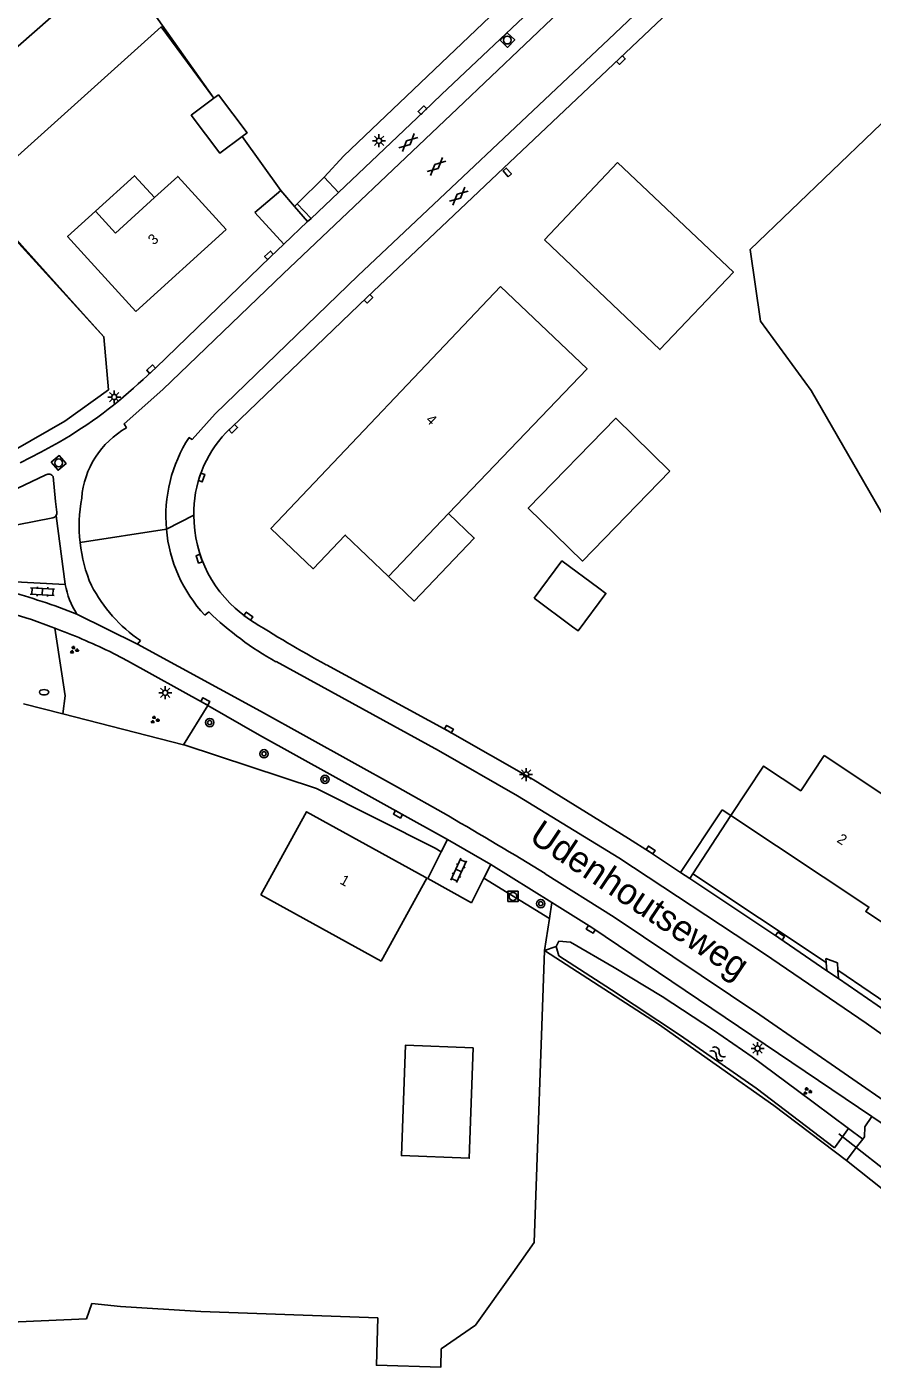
# Model space of a CAD drawing. Extents: x 136000 to 141000, y 400494 to 402006.
# Drawn here: x 137790.9 to 137871.9, y 400883.9 to 401012.4 of the extents above; entities that cross this region are included whole.
import ezdxf

# ---------------------------------------------------------------- set-up
doc = ezdxf.new("R2010")
doc.units = 0
for name, color, linetype in [('gg-afsc-draadraster', 7, 'Continuous'), ('gg-afsc-erfafscheiding', 7, 'Continuous'), ('gg-afsc-lijn draadraster', 7, 'Continuous'), ('gg-anno-huisnummerreeks BGT', 7, 'Continuous'), ('gg-anno-openbare ruimte label', 7, 'Continuous'), ('gg-bbg-bijgebouw', 7, 'Continuous'), ('gg-bbg-gedigitaliseerde bebouwing', 7, 'Continuous'), ('gg-bbg-gedigitaliseerde bijgebouw', 7, 'Continuous'), ('gg-bbg-hoofdgebouw', 7, 'Continuous'), ('gg-bbg-luifel en loopbrug', 7, 'Continuous'), ('gg-bbg-overig bouwwerk', 7, 'Continuous'), ('gg-knt-bronhoudergrens', 7, 'Continuous'), ('gg-knt-verharding', 7, 'Continuous'), ('gg-kntw-bovenkant insteek waterloop', 7, 'Continuous'), ('gg-kwrk-duiker nz buis', 7, 'Continuous'), ('gt-grn-groengrens', 7, 'Continuous'), ('gt-grn-vlakafsluiter', 7, 'Continuous'), ('gt-grn-weggrens', 7, 'Continuous'), ('gt-symb-boom', 7, 'Continuous'), ('gt-symb-brandkraan', 7, 'Continuous'), ('gt-symb-gesloten verharding', 7, 'Continuous'), ('gt-symb-groenvak', 7, 'Continuous'), ('gt-symb-klinker verharding', 7, 'Continuous'), ('gt-symb-kolk', 7, 'Continuous'), ('gt-symb-kolk center center', 7, 'Continuous'), ('gt-symb-lichtmast', 7, 'Continuous'), ('gt-symb-rioolschacht', 7, 'Continuous'), ('gt-symb-watersymbool', 7, 'Continuous')]:
    doc.layers.add(name, color=color, linetype=linetype)

# ---------------------------------------------------------------- blocks, each defined once
blk = doc.blocks.new('gt0-KOLK')
at = {"layer": 'gt-symb-kolk'}
blk.add_lwpolyline([(0, 0), (0.38, 0), (0.38, 0.4), (-0.38, 0.4), (-0.38, 0), (0, 0)], dxfattribs=at)
blk = doc.blocks.new('gt0-GESVH1')
at = {"layer": 'gt-symb-gesloten verharding'}
for p, q in [((-0.99, -0.26), (0.01, 0.24)), ((0.01, -0.26), (-0.99, 0.24)), ((0.01, 0.24), (1.01, -0.26)), ((1.01, 0.24), (0.01, -0.26))]:
    blk.add_line(p, q, dxfattribs=at)
blk = doc.blocks.new('gt0-KOLKCC')
at = {"layer": 'gt-symb-kolk center center'}
blk.add_lwpolyline([(-0.37, 0.2), (0.38, 0.2), (0.38, -0.2), (-0.37, -0.2)], close=True, dxfattribs=at)
blk = doc.blocks.new('gt0-LMAST')
at = {"layer": 'gt-symb-lichtmast'}
for p, q in [((-0.18, 0.17), (-0.45, 0.44)), ((-0.01, 0.25), (-0.01, 0.62)), ((0.17, 0.17), (0.44, 0.44)), ((-0.26, 0), (-0.63, 0)), ((-0.18, -0.18), (-0.45, -0.45)), ((-0.01, -0.25), (-0.01, -0.63)), ((0.44, -0.45), (0.17, -0.18)), ((0.24, 0), (0.62, 0))]:
    blk.add_line(p, q, dxfattribs=at)
blk.add_circle((-0.01, 0), 0.25, dxfattribs=at)
blk = doc.blocks.new('gt0-RS')
at = {"layer": 'gt-symb-rioolschacht'}
blk.add_lwpolyline([(-0.5, -0.5), (0.5, -0.5), (0.5, 0.5), (-0.5, 0.5)], close=True, dxfattribs=at)
blk.add_circle((0, 0), 0.375, dxfattribs=at)
blk = doc.blocks.new('gt0-KL1')
at = {"layer": 'gt-symb-klinker verharding'}
for p, q in [((-1.15, 0.3), (1.15, 0.3)), ((-1, -0.3), (-1, 0.3)), ((-0.5, 0.3), (-0.5, 0.45)), ((0, -0.3), (0, 0.3)), ((0.5, 0.3), (0.5, 0.45)), ((1, -0.3), (1, 0.3)), ((-1.15, -0.3), (1.15, -0.3)), ((-0.5, -0.45), (-0.5, -0.3)), ((0.5, -0.45), (0.5, -0.3))]:
    blk.add_line(p, q, dxfattribs=at)
blk = doc.blocks.new('gt0-BR')
at = {"layer": 'gt-symb-brandkraan'}
for centre, radius, start, end in [((-0.24, 0), 0.206, 107.5669, 252.4331), ((0.6, -2.66), 3, 106.892, 107.5669), ((0, -0.69), 0.938, 73.108, 106.892), ((-0.6, -2.66), 3, 72.4331, 73.108), ((0.24, 0), 0.206, 287.567, 72.4331), ((0.6, 2.66), 3, 252.4331, 253.108), ((0, 0.69), 0.938, 253.108, 286.8921), ((-0.6, 2.66), 3, 286.8921, 287.567)]:
    blk.add_arc(centre, radius, start, end, dxfattribs=at)
blk = doc.blocks.new('gt0-GRVAK')
at = {"layer": 'gt-symb-groenvak'}
for p, q in [((-0.11, 0.19), (-0.23, 0.24)), ((-0.18, 0.15), (0.09, 0.15)), ((-0.09, 0.21), (-0.16, 0.32)), ((-0.05, 0.21), (-0.05, 0.39)), ((0, 0.21), (0.06, 0.32)), ((0.02, 0.19), (0.13, 0.24)), ((0.26, -0.05), (0.2, 0.06)), ((0.3, -0.05), (0.3, 0.13)), ((0.35, -0.05), (0.41, 0.06)), ((-0.24, -0.23), (-0.36, -0.18)), ((-0.32, -0.26), (-0.05, -0.26)), ((-0.23, -0.21), (-0.29, -0.09)), ((-0.18, -0.2), (-0.18, -0.02)), ((-0.14, -0.21), (-0.07, -0.09)), ((-0.12, -0.23), (0, -0.18)), ((0.24, -0.07), (0.12, -0.02)), ((0.17, -0.11), (0.44, -0.11)), ((0.37, -0.07), (0.49, -0.02))]:
    blk.add_line(p, q, dxfattribs=at)
blk = doc.blocks.new('gt0-BOOM')
at = {"layer": 'gt-symb-boom'}
for radius in [0.4, 0.2]:
    blk.add_circle((0, 0), radius, dxfattribs=at)
blk = doc.blocks.new('gt0-WA')
at = {"layer": 'gt-symb-watersymbool'}
for centre, start, end in [((-0.32, 0.02), 28.0725, 151.9275), ((0.43, 0.42), 208.0725, 331.9275), ((-0.32, -0.43), 28.0725, 151.9275), ((0.43, -0.03), 208.0725, 331.9275)]:
    blk.add_arc(centre, 0.425, start, end, dxfattribs=at)

msp = doc.modelspace()

# ---------------------------------------------------------------- linework, layer by layer
at = {"layer": 'gg-afsc-draadraster'}
msp.add_line((137811.53, 401001.86), (137815.23, 400996.68), dxfattribs=at)
for points in [[(137880.38, 401040.32), (137893.32, 401022.55), (137875.9, 401006.11), (137860.18, 400991.03), (137861.16, 400984.16), (137866.04, 400977.54), (137879.12, 400954.8)], [(137840.49, 400923.86), (137839.5, 400895.86), (137837.44, 400892.96), (137833.86, 400887.95), (137830.59, 400885.69)], [(137869.42, 400903.74), (137862.45, 400908.99), (137851.4, 400916.81), (137840.49, 400923.86)], [(137824.52, 400888.67), (137807.58, 400889.27), (137799.88, 400889.74), (137797.14, 400890.02)]]:
    msp.add_lwpolyline(points, dxfattribs=at)
at = {"layer": 'gg-afsc-erfafscheiding'}
for q in [(137842.64, 401020.42), (137819.37, 400997.98)]:
    msp.add_line((137821.27, 401000), q, dxfattribs=at)
at = {"layer": 'gg-afsc-lijn draadraster'}
for points in [[(137786.89, 400970.75), (137789.82, 400971.87), (137794.53, 400974.6), (137798.74, 400977.6), (137798.28, 400982.67), (137785.86, 400996.28), (137803.77, 401012.37), (137808.81, 401005.54)], [(137840.49, 400923.86), (137839.5, 400895.86), (137837.44, 400892.96), (137833.86, 400887.95), (137830.59, 400885.69)], [(137869.42, 400903.74), (137862.45, 400908.99), (137851.4, 400916.81), (137840.49, 400923.86)], [(137824.52, 400888.67), (137807.58, 400889.27), (137799.88, 400889.74), (137797.14, 400890.02)]]:
    msp.add_lwpolyline(points, dxfattribs=at)
at = {"layer": 'gg-bbg-bijgebouw'}
msp.add_line((137847.49, 400999.37), (137840.47, 400991.98), dxfattribs=at)
msp.add_lwpolyline([(137833.66, 400914.52), (137827.16, 400914.77), (137826.78, 400904.2), (137833.28, 400903.95), (137833.66, 400914.52)], dxfattribs=at)
at = {"layer": 'gg-bbg-gedigitaliseerde bebouwing'}
for p, q in [((137803.12, 400996.01), (137799.38, 400992.61)), ((137797.48, 400994.7), (137799.38, 400992.61)), ((137796.71, 400990.18), (137801.33, 400985.11)), ((137825.53, 400959.71), (137831.29, 400965.74))]:
    msp.add_line(p, q, dxfattribs=at)
for points in [[(137809.99, 400992.97), (137805.36, 400998.05), (137803.12, 400996.01)], [(137796.71, 400990.18), (137794.81, 400992.27), (137797.48, 400994.7)], [(137831.29, 400965.74), (137844.56, 400979.61), (137836.26, 400987.5)], [(137858.34, 400936.79), (137861.47, 400941.53), (137865.03, 400939.17), (137867.27, 400942.54)], [(137867.27, 400942.54), (137874.34, 400937.85), (137876.26, 400940.74)]]:
    msp.add_lwpolyline(points, dxfattribs=at)
at = {"layer": 'gg-bbg-gedigitaliseerde bijgebouw'}
for points in [[(137811.53, 401001.86), (137809.4, 401000.26), (137806.65, 401003.9), (137808.81, 401005.54)], [(137808.81, 401005.54), (137809.25, 401005.86), (137812, 401002.22), (137811.53, 401001.86)], [(137840.47, 400991.98), (137851.54, 400981.45), (137858.58, 400988.86), (137847.49, 400999.37)], [(137852.5, 400969.81), (137847.31, 400974.86), (137838.92, 400966.24), (137844.11, 400961.18), (137852.5, 400969.81)]]:
    msp.add_lwpolyline(points, dxfattribs=at)
at = {"layer": 'gg-bbg-hoofdgebouw'}
for p, q in [((137801.33, 400985.11), (137809.99, 400992.97)), ((137824.83, 400922.84), (137829.22, 400930.8)), ((137813.3, 400929.2), (137824.83, 400922.84))]:
    msp.add_line(p, q, dxfattribs=at)
for points in [[(137836.26, 400987.5), (137814.28, 400964.29), (137818.33, 400960.44), (137821.4, 400963.67), (137825.53, 400959.71)], [(137829.22, 400930.8), (137829.07, 400930.89), (137817.7, 400937.16), (137813.3, 400929.2)], [(137879.84, 400921.92), (137871.26, 400927.58), (137871.55, 400928.02), (137858.34, 400936.79)]]:
    msp.add_lwpolyline(points, dxfattribs=at)
at = {"layer": 'gg-bbg-luifel en loopbrug'}
for points in [[(137797.48, 400994.7), (137801.22, 400998.1), (137803.12, 400996.01)], [(137825.53, 400959.71), (137828, 400957.35), (137833.76, 400963.38), (137831.29, 400965.74)]]:
    msp.add_lwpolyline(points, dxfattribs=at)
at = {"layer": 'gg-bbg-overig bouwwerk'}
msp.add_line((137843.17, 400954.88), (137839.49, 400957.61), dxfattribs=at)
for points in [[(137839.49, 400957.61), (137842.16, 400961.2), (137845.69, 400958.58)], [(137845.69, 400958.58), (137846.36, 400958.08), (137843.7, 400954.49), (137843.17, 400954.88)]]:
    msp.add_lwpolyline(points, dxfattribs=at)
at = {"layer": 'gg-knt-bronhoudergrens'}
for points in [[(137786.89, 400970.75), (137789.82, 400971.87), (137794.53, 400974.6), (137798.74, 400977.6), (137798.28, 400982.67), (137780.64, 401002.28), (137799.47, 401018.79), (137808.81, 401005.54)], [(137797.14, 400890.02), (137796.61, 400888.56), (137787.9, 400888.17)], [(137830.59, 400885.69), (137830.54, 400883.92), (137824.38, 400884.11), (137824.52, 400888.67)]]:
    msp.add_lwpolyline(points, dxfattribs=at)
at = {"layer": 'gg-knt-verharding'}
for p, q in [((137816.8, 400995.4), (137819.37, 400997.98)), ((137819.37, 400997.98), (137820.76, 400996.51)), ((137816.54, 400995.17), (137815.23, 400996.68)), ((137820.76, 400996.51), (137818.12, 400994.02)), ((137816.8, 400995.4), (137816.54, 400995.17)), ((137817.8, 400993.72), (137816.54, 400995.17)), ((137818.12, 400994.02), (137816.8, 400995.4)), ((137815.51, 400991.55), (137812.75, 400994.6)), ((137817.8, 400993.72), (137815.51, 400991.55)), ((137818.12, 400994.02), (137817.8, 400993.72)), ((137802.03, 400978.59), (137803.25, 400979.71)), ((137808.33, 400956.32), (137807.95, 400955.98)), ((137812.22, 400955.59), (137812, 400955.74)), ((137793.58, 400954.76), (137794.24, 400950.36)), ((137801.79, 400953.56), (137801.49, 400953.2)), ((137857.5, 400937.35), (137853.51, 400931.34)), ((137831.19, 400934.51), (137826.54, 400937.09)), ((137854.69, 400931.21), (137858.34, 400936.79)), ((137830.59, 400933.32), (137829.31, 400930.75)), ((137831.19, 400934.51), (137830.59, 400933.32)), ((137835.33, 400932.1), (137831.19, 400934.51)), ((137834.67, 400930.79), (137835.33, 400932.1)), ((137835.33, 400932.1), (137841.18, 400928.45)), ((137833.49, 400928.44), (137834.67, 400930.79)), ((137853.51, 400931.34), (137854.39, 400930.75)), ((137854.39, 400930.75), (137854.69, 400931.21)), ((137841.18, 400928.45), (137845.02, 400926.05)), ((137871.84, 400907.94), (137845.02, 400926.05)), ((137867.47, 400922.71), (137867.44, 400923.09)), ((137867.53, 400921.91), (137867.47, 400922.71)), ((137867.53, 400921.91), (137868.63, 400921.16)), ((137868.55, 400922.69), (137868.59, 400921.98)), ((137868.59, 400921.98), (137868.63, 400921.16)), ((137870.35, 400904.97), (137870.96, 400905.79)), ((137869.42, 400903.74), (137870.35, 400904.97)), ((137872.97, 400900.89), (137869.42, 400903.74))]:
    msp.add_line(p, q, dxfattribs=at)
for points in [[(137806.43, 400973.03), (137806.73, 400972.84), (137808.93, 400975.3), (137822.59, 400988.53), (137846.65, 401011.21), (137873.54, 401036.68), (137884.42, 401046.99), (137894.9, 401056.36)], [(137809.97, 400973.48), (137810.53, 400974), (137823.49, 400986.46), (137836.56, 400998.83), (137847.67, 401009.33), (137880.38, 401040.32)], [(137851.43, 401026.72), (137849.78, 401024.03), (137840.18, 401014.9), (137830.63, 401005.89), (137828.93, 401004.25), (137820.76, 400996.51)], [(137853.19, 401024.83), (137851.5, 401022.97), (137832.14, 401004.55), (137815.46, 400988.72), (137803.94, 400977.62), (137800.21, 400974.34), (137800.46, 400973.96)], [(137815.51, 400991.55), (137814.23, 400990.34), (137803.25, 400979.71)], [(137790.26, 400970.58), (137792.23, 400971.61), (137793.99, 400972.58)], [(137792.71, 400969.43), (137788.63, 400967.5), (137780.37, 400963.95)], [(137793.78, 400965.88), (137793.66, 400966.89), (137793.42, 400969.27)], [(137780.61, 400962.93), (137786.54, 400963.98), (137793.38, 400965.31)], [(137788.96, 400958.33), (137789.18, 400959.22), (137794.58, 400958.93)], [(137791.36, 400955.57), (137793.24, 400954.89), (137793.58, 400954.76)], [(137801.49, 400953.2), (137813.29, 400946.78), (137826.39, 400939.51), (137831.28, 400936.75)], [(137798.79, 400952.53), (137800.55, 400951.62), (137807.91, 400947.54), (137808.23, 400947.35)], [(137900.31, 400895.97), (137887.26, 400905.57), (137871.29, 400916.89), (137861.55, 400923.54), (137847.59, 400932.74), (137837.91, 400938.68), (137830.32, 400943.03), (137814.77, 400951.54)], [(137794.24, 400950.36), (137794.56, 400948.26), (137794.36, 400946.53)], [(137819.59, 400951.23), (137831.23, 400944.9), (137839.4, 400940.24), (137848.52, 400934.59), (137850.53, 400933.32), (137853.51, 400931.34)], [(137808.23, 400947.35), (137813.2, 400944.48), (137820.22, 400940.6), (137826.54, 400937.09)], [(137897.57, 400892.18), (137873.86, 400908.89), (137861.12, 400917.68), (137847.16, 400927.04), (137840.55, 400931.22)], [(137854.39, 400930.75), (137862.92, 400925.07), (137867.53, 400921.91)], [(137868.63, 400921.16), (137872.35, 400918.61), (137875.14, 400916.67)], [(137870.96, 400905.79), (137871.13, 400906.01), (137871.17, 400906.96), (137871.84, 400907.94)], [(137876.99, 400904.29), (137872.63, 400907.4), (137871.84, 400907.94)]]:
    msp.add_lwpolyline(points, dxfattribs=at)
for centre, radius, start, end in [((137774, 401007.73), 40.43, 299.6356, 313.8941), ((137804.63, 400966.55), 8.5, 119.3693, 175.5356), ((137818.12, 400965.75), 11.23, 136.4972, 180.9396), ((137818.15, 400965.48), 13.93, 147.1978, 185.0922), ((137792.99, 400969.01), 0.504, 31.0637, 122.9353), ((137810.48, 400964.56), 14.56, 169.5043, 186.3261), ((137793.29, 400965.8), 0.495, 280.9129, 325.2762), ((137793.29, 400965.8), 0.494, 325.2634, 9.7123), ((137818.86, 400965.55), 11.96, 179.8948, 235.0534), ((137818.15, 400965.49), 13.94, 185.0975, 222.9856), ((137810.47, 400964.56), 14.56, 186.3401, 203.1676), ((137773.9, 400901.86), 58.44, 68.1146, 75.0667), ((137802.61, 400960.44), 8.17, 190.65, 212.1141), ((137810.11, 400965.7), 14.72, 207.7891, 235.5682), ((137778.09, 400915.24), 42.45, 71.7957, 83.8678), ((137830.26, 400979.11), 31.64, 226.0959, 240.667), ((137886.34, 401072.63), 138.54, 237.6556, 241.1954), ((137768.86, 400889.84), 69.47, 64.4831, 69.1569), ((137648.5, 400620.03), 365.68, 58.3203, 60.0108)]:
    msp.add_arc(centre, radius, start, end, dxfattribs=at)
at = {"layer": 'gg-kntw-bovenkant insteek waterloop'}
for p, q in [((137841.59, 400924.25), (137841.87, 400923.35)), ((137868.25, 400904.95), (137869.61, 400906.8))]:
    msp.add_line(p, q, dxfattribs=at)
for points in [[(137842.99, 400924.66), (137841.87, 400924.75), (137841.59, 400924.25)], [(137869.61, 400906.8), (137864.73, 400910.45), (137860.39, 400913.67), (137856.67, 400916.23), (137851.74, 400919.44), (137847.15, 400922.22), (137842.99, 400924.66)], [(137841.87, 400923.35), (137846.9, 400920.08), (137853.5, 400915.72), (137860.76, 400910.66), (137868.25, 400904.95)]]:
    msp.add_lwpolyline(points, dxfattribs=at)
at = {"layer": 'gg-kwrk-duiker nz buis'}
msp.add_line((137868.67, 400906.29), (137895.45, 400885.23), dxfattribs=at)
at = {"layer": 'gt-grn-groengrens'}
for p, q in [((137794.36, 400946.53), (137805.92, 400943.58)), ((137808.23, 400947.35), (137805.92, 400943.58)), ((137834.67, 400930.79), (137840.95, 400926.91)), ((137854.69, 400931.21), (137867.47, 400922.71)), ((137841.18, 400928.45), (137840.95, 400926.91)), ((137840.95, 400926.91), (137840.49, 400923.86)), ((137841.59, 400924.25), (137840.49, 400923.86)), ((137868.59, 400921.98), (137875.61, 400917.17)), ((137869.61, 400906.8), (137870.96, 400905.79))]:
    msp.add_line(p, q, dxfattribs=at)
msp.add_lwpolyline([(137805.92, 400943.58), (137805.92, 400943.58), (137805.98, 400943.56), (137818.65, 400939.38), (137830.02, 400933.67), (137830.59, 400933.32)], dxfattribs=at)
at = {"layer": 'gt-grn-vlakafsluiter'}
for p, q in [((137815.23, 400996.68), (137812.75, 400994.6)), ((137790.58, 400947.49), (137794.36, 400946.53)), ((137857.5, 400937.35), (137858.34, 400936.79)), ((137867.44, 400923.09), (137868.55, 400922.69))]:
    msp.add_line(p, q, dxfattribs=at)
at = {"layer": 'gt-grn-weggrens'}
for p, q in [((137804.27, 400964.25), (137806.89, 400965.57)), ((137796.01, 400962.96), (137804.27, 400964.25)), ((137795.69, 400956.09), (137801.49, 400953.2)), ((137829.31, 400930.75), (137833.49, 400928.44))]:
    msp.add_line(p, q, dxfattribs=at)
msp.add_lwpolyline([(137793.7, 400965.52), (137794.57, 400958.97), (137794.58, 400958.93)], dxfattribs=at)

# ---------------------------------------------------------------- block references
at = {"layer": 'gt-symb-boom'}
for p in [(137808.42, 400945.7), (137813.62, 400942.71), (137819.46, 400940.26), (137840.13, 400928.35)]:
    msp.add_blockref('gt0-BOOM', p, dxfattribs=at)
at = {"layer": 'gt-symb-brandkraan'}
msp.add_blockref('gt0-BR', (137792.55, 400948.61), dxfattribs=at)
at = {"layer": 'gt-symb-gesloten verharding', "rotation": -137.39100385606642}
for p in [(137827.45, 401001.28), (137830.15, 400999), (137832.29, 400996.15)]:
    msp.add_blockref('gt0-GESVH1', p, dxfattribs=at)
at = {"layer": 'gt-symb-groenvak'}
for p in [(137795.41, 400952.66), (137803.14, 400945.96), (137865.64, 400910.37)]:
    msp.add_blockref('gt0-GRVAK', p, dxfattribs=at)
at = {"layer": 'gt-symb-klinker verharding'}
for p, rotation in [((137792.4, 400958.25), -2.9224726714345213), ((137832.26, 400931.53), 65.04884837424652)]:
    msp.add_blockref('gt0-KL1', p, dxfattribs=dict(at, rotation=rotation))
at = {"layer": 'gt-symb-kolk'}
for p, rotation in [((137847.67, 401009.33), -136.5394029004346), ((137828.93, 401004.25), 44.10862414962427), ((137814.23, 400990.34), 43.418989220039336), ((137823.49, 400986.46), -136.13442163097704), ((137802.94, 400979.42), 42.44710185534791), ((137810.53, 400974), -137.14809157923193), ((137807.45, 400969.25), -108.18126897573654), ((137807.61, 400961.47), 109.3970619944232), ((137812, 400955.74), -35.024873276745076), ((137807.91, 400947.54), -29.026766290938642), ((137831.23, 400944.9), -29.744881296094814), ((137826.54, 400937.09), 150.92313646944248), ((137850.53, 400933.32), -33.658271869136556), ((137845.02, 400926.05), 148.04322917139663), ((137862.92, 400925.07), -34.40523428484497)]:
    msp.add_blockref('gt0-KOLK', p, dxfattribs=dict(at, rotation=rotation))
at = {"layer": 'gt-symb-kolk center center', "rotation": 131.59548170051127}
msp.add_blockref('gt0-KOLKCC', (137836.92, 400998.42), dxfattribs=at)
at = {"layer": 'gt-symb-lichtmast'}
for p in [(137824.64, 401001.46), (137799.28, 400976.9), (137804.17, 400948.56), (137838.73, 400940.72), (137860.9, 400914.46)]:
    msp.add_blockref('gt0-LMAST', p, dxfattribs=at)
at = {"layer": 'gt-symb-rioolschacht'}
for p, rotation in [((137836.93, 401011.11), -44.27067303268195), ((137793.95, 400970.59), -49.82757657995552)]:
    msp.add_blockref('gt0-RS', p, dxfattribs=dict(at, rotation=rotation))
msp.add_blockref('gt0-RS', (137837.46, 400929.04), dxfattribs=at)
at = {"layer": 'gt-symb-watersymbool', "rotation": -35.31121343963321}
msp.add_blockref('gt0-WA', (137857.03, 400913.99), dxfattribs=at)

# ---------------------------------------------------------------- texts
at = {"layer": 'gg-anno-huisnummerreeks BGT'}
for s, rotation, p in [('3', 42.2, (137803.06, 400991.41)), ('4', 316.5, (137829.05, 400974.63)), ('2', 326.4, (137868.41, 400934.31)), ('1', 331.1, (137820.8, 400930.31))]:
    msp.add_text(s, height=1, rotation=rotation, dxfattribs=at).set_placement(p)
at = {"layer": 'gg-anno-openbare ruimte label'}
msp.add_text('Udenhoutseweg', height=2.5, rotation=326.3, dxfattribs=at).set_placement((137838.88, 400934.42))

doc.saveas('drawing.dxf')
